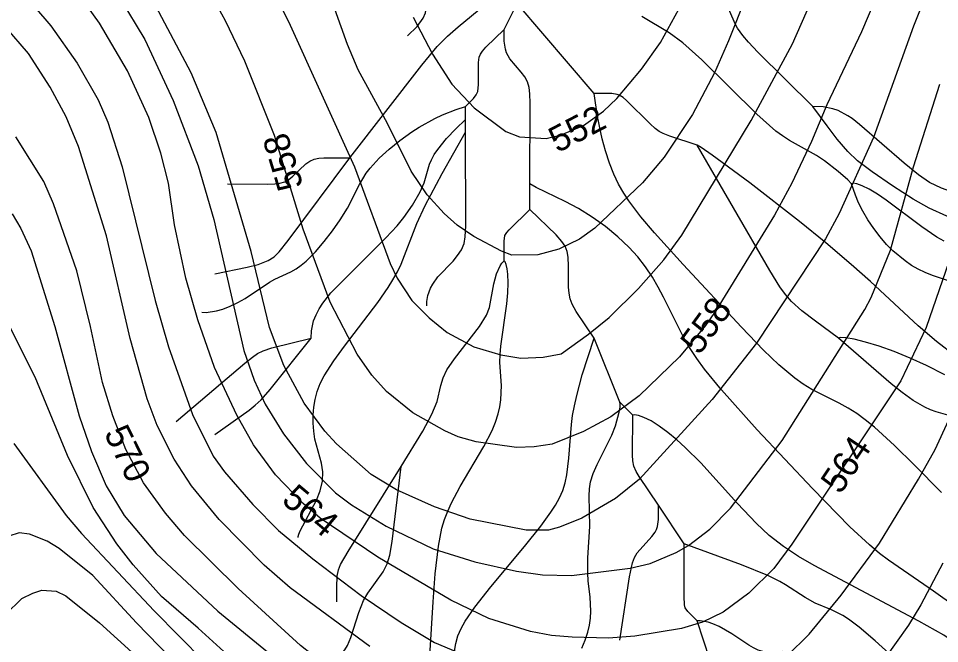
# Model space of a CAD drawing. Extents: x -709584 to -702006, y -1161789 to -1157496.
# Drawn here: x -709070.8 to -708712.7, y -1159885.8 to -1159642.8 of the extents above; entities that cross this region are included whole.
import ezdxf

# ---------------------------------------------------------------- set-up
doc = ezdxf.new("R2010")
doc.units = 0
for name, color, linetype in [('120_vrstevnice hlavní', 7, 'Continuous'), ('121_vrstevnice hlavní_popis', 7, 'Continuous'), ('122_vrstevnice základní', 7, 'Continuous'), ('411_akumulovaný odtok', 7, 'Continuous')]:
    doc.layers.add(name, color=color, linetype=linetype)

msp = doc.modelspace()

# ---------------------------------------------------------------- linework, layer by layer
at = {"layer": '120_vrstevnice hlavní'}
for points in [[(-708715.53, -1159627.2), (-708722.9, -1159645.71), (-708738.38, -1159689.1), (-708751.83, -1159718.61), (-708757.04, -1159728.45), (-708783.94, -1159768.95), (-708801.16, -1159790.93), (-708829.36, -1159821.89), (-708838.76, -1159829.41), (-708851.78, -1159837.07), (-708860.46, -1159840.55), (-708864.8, -1159841.7), (-708873.48, -1159841.7), (-708895.18, -1159837.36), (-708909.06, -1159832.59), (-708923.82, -1159826.08), (-708933.65, -1159820.01), (-708947.1, -1159808.15), (-708951.73, -1159803.23), (-708959.69, -1159792.38), (-708967.64, -1159777.63), (-708973.14, -1159762.87), (-708980.37, -1159733.36), (-708993.97, -1159687.08), (-709003.66, -1159663.94), (-709020.73, -1159631.54)], [(-709013.64, -1159835.05), (-709022.17, -1159823.33), (-709028.97, -1159810.32), (-709034.03, -1159797.3), (-709038.08, -1159784.28), (-709042.71, -1159762.58), (-709048.07, -1159740.89), (-709057.18, -1159714.85), (-709060.94, -1159706.17), (-709071.79, -1159688.81)], [(-708704.68, -1159878.88), (-708714.08, -1159900.57), (-708721.17, -1159913.59), (-708726.95, -1159921.84), (-708734.62, -1159930.23), (-708743.01, -1159936.3), (-708751.11, -1159941.07), (-708762.39, -1159946.43), (-708777.44, -1159951.49), (-708784.96, -1159952.36), (-708803.76, -1159952.21), (-708837.61, -1159948.74), (-708849.18, -1159946.57), (-708861.33, -1159943.39), (-708885.63, -1159934.86), (-708895.18, -1159930.95), (-708904.43, -1159926.18), (-708925.7, -1159913.01), (-708944.07, -1159900), (-708961.13, -1159886.54), (-708985.43, -1159864.41), (-709006.26, -1159843.73), (-709013.64, -1159835.05)], [(-709025.65, -1160082.97), (-709037.8, -1160076.17), (-709044.88, -1160070.53), (-709055.73, -1160059.11), (-709063.98, -1160046.09), (-709069.62, -1160033.94), (-709075.26, -1160017.74), (-709079.74, -1160002.4), (-709082.06, -1159991.12), (-709083.65, -1159979.84), (-709085.09, -1159953.51), (-709084.52, -1159923.43), (-709082.34, -1159897.1), (-709079.31, -1159882.06), (-709078.01, -1159878.3), (-709075.84, -1159874.54), (-709069.47, -1159868.32), (-709065.13, -1159866.15), (-709061.66, -1159865.08), (-709056.17, -1159865.43), (-709052.39, -1159867.22)], [(-709052.39, -1159867.22), (-709039.24, -1159877.72), (-709018.33, -1159896.84), (-708983.26, -1159930.52), (-708968.94, -1159943.53), (-708949.85, -1159959.44), (-708929.6, -1159974.2), (-708872.03, -1160012.38), (-708852.65, -1160027.86), (-708846.86, -1160034.95), (-708840.07, -1160047.1), (-708838.62, -1160052.16), (-708838.83, -1160057.19), (-708839.88, -1160059.26), (-708841.64, -1160063.42), (-708855.4, -1160075.16), (-708866.25, -1160080.95)]]:
    msp.add_lwpolyline(points, dxfattribs=at)
at = {"layer": '122_vrstevnice základní'}
for points in [[(-708713.07, -1159577.15), (-708743.15, -1159648.03), (-708756.61, -1159676.38), (-708762.54, -1159690.55), (-708770.2, -1159706.75), (-708776.86, -1159719.19), (-708799.57, -1159756.22), (-708803.76, -1159762.15), (-708813.89, -1159774.3), (-708829.51, -1159789.49), (-708840.5, -1159797.59), (-708851.2, -1159803.37), (-708863.35, -1159808.29), (-708870.3, -1159809.3), (-708877.24, -1159809.59), (-708892.86, -1159807.42), (-708899.8, -1159805.4), (-708905.01, -1159803.08), (-708917.45, -1159796.14), (-708927.72, -1159787.75), (-708933.36, -1159781.39), (-708939.15, -1159773.29), (-708949.56, -1159753.04), (-708960.12, -1159724.69), (-708971.26, -1159688.24), (-708982.83, -1159659.31), (-708990.35, -1159643.69), (-709004.53, -1159617.65)], [(-709020.15, -1159681.29), (-709028.39, -1159663.07), (-709039.24, -1159644.55), (-709055.88, -1159621.41), (-709061.52, -1159614.47), (-709068.32, -1159607.67), (-709076.27, -1159601.3)], [(-708982.4, -1159610.42), (-708965.18, -1159645.42), (-708940.16, -1159700.39), (-708926.27, -1159737.99), (-708923.53, -1159743.78), (-708917.89, -1159752.46), (-708911.09, -1159759.11), (-708904.14, -1159764.9), (-708893.73, -1159770.39), (-708883.32, -1159773.58), (-708875.5, -1159774.88), (-708866.83, -1159774.44), (-708859.88, -1159773.14), (-708849.18, -1159765.48), (-708841.22, -1159758.97), (-708829.8, -1159747.69), (-708819.96, -1159736.55), (-708812.87, -1159727), (-708785.97, -1159682.45), (-708769.91, -1159652.65), (-708749.52, -1159606.37)], [(-708780.76, -1159616.2), (-708794.79, -1159651.5), (-708800.29, -1159663.94), (-708808.82, -1159680.14), (-708819.82, -1159696.63), (-708828.21, -1159706.61), (-708846.72, -1159724.25), (-708852.65, -1159728.59), (-708860.75, -1159732.5), (-708868.85, -1159734.67), (-708878.98, -1159734.81), (-708883.03, -1159733.22), (-708893.73, -1159727.58), (-708900.24, -1159723.1), (-708905.3, -1159718.61), (-708911.95, -1159711.38), (-708918.17, -1159702.12), (-708927.29, -1159683.61), (-708938.71, -1159662.78), (-708942.91, -1159652.94), (-708950.29, -1159632.11)], [(-709076.42, -1159624.3), (-709058.19, -1159645.57), (-709047.92, -1159660.18), (-709039.82, -1159674.35), (-709036.06, -1159683.03), (-709030.42, -1159700.39), (-709017.69, -1159752.46), (-709012.48, -1159770.39), (-709003.08, -1159796.72), (-708995.12, -1159812.92), (-708990.64, -1159819), (-708979.65, -1159831.72), (-708969.67, -1159841.85), (-708956.36, -1159852.84), (-708937.56, -1159867.16), (-708922.08, -1159877.58), (-708909.06, -1159885.39), (-708890.26, -1159893.34)], [(-708917.31, -1159642.24), (-708909.79, -1159656.7), (-708902.26, -1159668.28), (-708893.58, -1159677.53), (-708881.29, -1159686.65), (-708876.08, -1159688.81), (-708865.67, -1159689.39), (-708859.88, -1159687.95), (-708851.2, -1159684.33), (-708843.39, -1159678.83), (-708838.19, -1159673.92), (-708828.64, -1159662.49), (-708821.26, -1159652.07), (-708809.83, -1159631.25)], [(-709031.43, -1159634.72), (-709021.59, -1159650.92), (-709010.6, -1159674.64), (-709000.91, -1159700.1), (-708994.84, -1159720.93), (-708983.12, -1159771.84), (-708979.21, -1159783.41), (-708974.88, -1159792.67), (-708967.79, -1159804.24), (-708958.82, -1159815.81), (-708947.54, -1159827.24), (-708941.32, -1159831.87), (-708927.87, -1159840.11), (-708909.64, -1159848.94), (-708893.44, -1159854), (-708877.24, -1159857.61), (-708867.12, -1159859.06), (-708855.83, -1159859.35), (-708832.98, -1159856.46), (-708825.17, -1159854.72), (-708815.19, -1159850.38), (-708810.27, -1159847.63), (-708802.02, -1159841.27), (-708794.07, -1159833.17), (-708773.96, -1159806.84), (-708741.85, -1159755.93), (-708739.39, -1159751.3), (-708731.87, -1159732.79), (-708722.9, -1159700.39), (-708712.63, -1159668.28)], [(-709020.73, -1159790.65), (-709027.38, -1159767.21), (-709036.49, -1159727.29), (-709047.49, -1159692.58), (-709052.26, -1159681), (-709058.48, -1159669.43), (-709066.87, -1159656.42), (-709075.84, -1159646)], [(-708709.16, -1159737.42), (-708717.99, -1159762.87), (-708727.82, -1159783.7), (-708770.2, -1159847.2), (-708777.15, -1159856.6), (-708786.84, -1159866.15), (-708796.82, -1159873.53), (-708804.92, -1159877.43), (-708813.02, -1159879.89), (-708831.24, -1159882.93), (-708841.37, -1159883.65), (-708855.54, -1159883.36), (-708863.64, -1159882.64), (-708871.74, -1159881.05), (-708887.94, -1159875.99), (-708902.7, -1159868.9), (-708931.05, -1159852.26), (-708953.47, -1159837.07), (-708960.12, -1159831.29), (-708970.82, -1159820.15), (-708979.36, -1159808.58), (-708985.87, -1159797.01), (-708994.55, -1159778.5), (-709001.06, -1159759.98), (-709005.68, -1159743.78), (-709010.17, -1159722.95), (-709012.48, -1159706.75), (-709015.38, -1159695.18), (-709020.15, -1159681.29)], [(-709073.23, -1159718.76), (-709069.91, -1159724.4), (-709065.86, -1159733.08), (-709056.6, -1159762.58), (-709047.2, -1159797.3), (-709042.42, -1159811.18), (-709036.64, -1159824.49), (-709029.7, -1159836.06), (-709017.26, -1159850.82), (-708993.24, -1159873.24), (-708972.56, -1159890.16)], [(-708973.86, -1159904.48), (-709000.91, -1159879.75), (-709015.23, -1159867.45), (-709026.22, -1159855.16), (-709032.59, -1159847.06), (-709041.7, -1159832.88), (-709051.68, -1159812.63), (-709064.27, -1159782.26), (-709080.18, -1159750.72)], [(-708934.23, -1159886.98), (-708965.18, -1159864.12), (-708975.31, -1159855.3), (-708992.81, -1159837.51), (-709003.51, -1159824.49), (-709010.31, -1159814.08), (-709016.82, -1159801.06), (-709020.73, -1159790.65)], [(-708772.05, -1159890.72), (-708763.48, -1159882.16), (-708750.96, -1159867.02), (-708736.07, -1159846.77), (-708720.88, -1159821.89), (-708714.52, -1159810.32), (-708709.16, -1159798.75)], [(-709072.51, -1159808), (-709052.26, -1159836.06), (-709046.33, -1159843.01), (-709017.98, -1159873.09), (-708998.6, -1159892.76), (-708966.63, -1159922.13), (-708945.22, -1159937.31), (-708918.9, -1159953.23), (-708898.65, -1159963.78), (-708848.02, -1159993), (-708829.8, -1160005.15), (-708817.65, -1160014.12)], [(-708855.25, -1160005.15), (-708870.59, -1159995.03), (-708892.57, -1159982.3), (-708909.5, -1159971.59), (-708944.21, -1159950.91), (-708967.79, -1159933.7), (-708980.66, -1159922.13), (-708998.6, -1159904.77), (-709024.92, -1159877.72), (-709041.84, -1159859.35), (-709055.01, -1159848.79), (-709059.64, -1159846.04), (-709066.44, -1159843.29), (-709070.48, -1159842.72), (-709074.54, -1159844.02)], [(-708711.48, -1159854.58), (-708720.01, -1159870.78), (-708724.78, -1159878.59), (-708739.25, -1159898.84)]]:
    msp.add_lwpolyline(points, dxfattribs=at)
at = {"layer": '411_akumulovaný odtok'}
for p, q in [((-708881.99, -1159647), (-708876.99, -1159637)), ((-708846.99, -1159672), (-708876.99, -1159637)), ((-708896.99, -1159682), (-708896.99, -1159677)), ((-708896.99, -1159687), (-708896.99, -1159682)), ((-708871.99, -1159717), (-708871.99, -1159707)), ((-708836.99, -1159792), (-708846.99, -1159767)), ((-708831.99, -1159797), (-708836.99, -1159792)), ((-708811.99, -1159847), (-708821.99, -1159832)), ((-708801.99, -1159892), (-708806.99, -1159877))]:
    msp.add_line(p, q, dxfattribs=at)
for points in [[(-708919.49, -1159649.5), (-708915.83, -1159645.84), (-708913.42, -1159642.68), (-708912.6, -1159640.64), (-708911.51, -1159633.31), (-708910.72, -1159631.43), (-708909.52, -1159629.71), (-708905.83, -1159625.71), (-708886.99, -1159607)], [(-708761.99, -1159677), (-708783.34, -1159655.82), (-708786.98, -1159652), (-708789.24, -1159649.36), (-708791.24, -1159646.55), (-708792.08, -1159645.06), (-708793.53, -1159641.93), (-708796.86, -1159633.91), (-708799.43, -1159629.36), (-708804.68, -1159622.24), (-708816.99, -1159607)], [(-708941.99, -1159697), (-708914.03, -1159660.96), (-708907.99, -1159653.66), (-708904.06, -1159649.69), (-708899.89, -1159646.01), (-708876.99, -1159627)], [(-708746.99, -1159707), (-708748.35, -1159705.55), (-708752.11, -1159702.24), (-708757.53, -1159698.09), (-708760.64, -1159696.03), (-708771.04, -1159690.24), (-708773.85, -1159688.43), (-708776.4, -1159686.52), (-708783.76, -1159680.03), (-708805.18, -1159658.91), (-708812.58, -1159652.26), (-708817.82, -1159648.3), (-708828.46, -1159642.05)], [(-708896.99, -1159677), (-708893.84, -1159673.86), (-708892.81, -1159672.46), (-708892.28, -1159671.17), (-708892, -1159668.43), (-708891.99, -1159659.86), (-708891.7, -1159657.84), (-708891.21, -1159656.62), (-708890.46, -1159655.51), (-708889.09, -1159653.96), (-708881.99, -1159647)], [(-708871.99, -1159707), (-708871.87, -1159675.71), (-708871.99, -1159672.01), (-708872.27, -1159669.62), (-708872.89, -1159667.38), (-708873.95, -1159665.46), (-708875.32, -1159663.67), (-708879.83, -1159658.45), (-708881.04, -1159656.12), (-708881.47, -1159654.66), (-708881.93, -1159651.59), (-708881.99, -1159647)], [(-708806.99, -1159692), (-708817.62, -1159688.54), (-708820.17, -1159687.51), (-708821.77, -1159686.65), (-708823.23, -1159685.59), (-708825.26, -1159683.76), (-708834.39, -1159674.64), (-708835.77, -1159673.51), (-708837.24, -1159672.62), (-708838.04, -1159672.33), (-708840.09, -1159672), (-708842.45, -1159671.9), (-708846.99, -1159672)], [(-708711.99, -1159827), (-708722.6, -1159816.24), (-708730.27, -1159808.78), (-708738.06, -1159801.71), (-708741.64, -1159798.78), (-708744.91, -1159796.39), (-708748.27, -1159794.24), (-708751.74, -1159792.32), (-708762.38, -1159786.97), (-708765.79, -1159784.96), (-708769.06, -1159782.67), (-708775.24, -1159777.47), (-708781.14, -1159771.78), (-708789.74, -1159762.84), (-708812.4, -1159738.47), (-708823.57, -1159726.17), (-708828.92, -1159719.86), (-708833.54, -1159713.73), (-708835.53, -1159710.72), (-708837.49, -1159707.23), (-708839.38, -1159703.28), (-708841.08, -1159699), (-708842.6, -1159694.29), (-708843.86, -1159689.56), (-708845.66, -1159680.84), (-708846.99, -1159672)], [(-708999.49, -1159757), (-708997.83, -1159757.07), (-708993.81, -1159756.47), (-708991.28, -1159755.77), (-708988.44, -1159754.65), (-708985.54, -1159753.22), (-708982.68, -1159751.58), (-708973.22, -1159745.29), (-708971.08, -1159744.08), (-708964.84, -1159741.22), (-708962.85, -1159740.13), (-708960.84, -1159738.73), (-708958.94, -1159737.12), (-708955.35, -1159733.5), (-708951.96, -1159729.53), (-708948.72, -1159725.37), (-708945.67, -1159721.05), (-708942.89, -1159716.57), (-708938.21, -1159707.34), (-708935.61, -1159702.96), (-708934.06, -1159700.91), (-708930.53, -1159697.12), (-708926.66, -1159693.59), (-708922.58, -1159690.22), (-708917.91, -1159686.79), (-708915.08, -1159684.98), (-708908.95, -1159681.61), (-708905.94, -1159680.24), (-708900.67, -1159678.19), (-708896.99, -1159677)], [(-708684.49, -1159707), (-708694.24, -1159709.95), (-708698.43, -1159710.86), (-708700.35, -1159711.11), (-708702.04, -1159711.16), (-708705.39, -1159710.72), (-708708.71, -1159709.86), (-708711.98, -1159708.73), (-708716.67, -1159706.54), (-708721, -1159703.56), (-708726.46, -1159699.05), (-708743.91, -1159683.93), (-708746.68, -1159681.7), (-708748.34, -1159680.59), (-708752.21, -1159678.59), (-708754.28, -1159677.86), (-708758.01, -1159677.12), (-708761.99, -1159677)], [(-708654.49, -1159732), (-708663.82, -1159732.1), (-708670.32, -1159731.88), (-708676.59, -1159731.23), (-708679.27, -1159730.68), (-708686.43, -1159728.51), (-708698.23, -1159724.24), (-708709.94, -1159719.68), (-708716.77, -1159716.57), (-708723.01, -1159713.02), (-708731.09, -1159707.83), (-708739.01, -1159702.41), (-708744.69, -1159698.06), (-708748.39, -1159694.54), (-708752.5, -1159689.72), (-708756.49, -1159684.55), (-708761.99, -1159677)], [(-708956.99, -1159767), (-708956.92, -1159764.18), (-708956.04, -1159760.31), (-708955.11, -1159758), (-708953.89, -1159755.66), (-708952.45, -1159753.41), (-708949.34, -1159749.46), (-708928.01, -1159728.11), (-708923.62, -1159723.39), (-708921.01, -1159720.19), (-708917.6, -1159715.31), (-708914.63, -1159710.23), (-708913.07, -1159706.71), (-708910.94, -1159699.44), (-708910.29, -1159697.69), (-708909.23, -1159695.72), (-708907.82, -1159693.65), (-708904.37, -1159689.47), (-708900.83, -1159685.73), (-708896.99, -1159682)], [(-708961.99, -1159844.5), (-708962.06, -1159844.12), (-708961.83, -1159843.26), (-708961.32, -1159841.99), (-708954.98, -1159830.02), (-708953.52, -1159826.37), (-708952.62, -1159822.71), (-708952.48, -1159819.08), (-708952.98, -1159815.71), (-708955.51, -1159806.28), (-708955.97, -1159803.23), (-708956.2, -1159800.13), (-708956.21, -1159797.01), (-708955.97, -1159793.91), (-708955.48, -1159790.84), (-708954.68, -1159787.84), (-708953.45, -1159784.74), (-708951.91, -1159781.73), (-708948.22, -1159775.88), (-708944.08, -1159770.17), (-708931.1, -1159753.17), (-708927.06, -1159747.36), (-708925.2, -1159744.38), (-708923.5, -1159741.32), (-708922.04, -1159738.28), (-708915.88, -1159722.49), (-708912.71, -1159715.53), (-708906.08, -1159703), (-708896.99, -1159687)], [(-708911.99, -1159754.5), (-708912, -1159752.84), (-708911.61, -1159750.48), (-708910.57, -1159747.57), (-708909.73, -1159746.04), (-708907.76, -1159743.25), (-708901.86, -1159737.06), (-708900.06, -1159734.97), (-708898.56, -1159732.77), (-708897.57, -1159730.31), (-708897.09, -1159727.61), (-708896.85, -1159723.35), (-708896.99, -1159687)], [(-708751.99, -1159767), (-708760.96, -1159760.47), (-708766.3, -1159756.38), (-708770.28, -1159752.83), (-708772.64, -1159750.12), (-708774.77, -1159747.09), (-708778.67, -1159740.71), (-708806.99, -1159692)], [(-708706.55, -1159774.07), (-708713.92, -1159768.33), (-708721.08, -1159762.26), (-708739.65, -1159745.04), (-708747.08, -1159738.36), (-708756.96, -1159729.94), (-708767.17, -1159721.65), (-708786.54, -1159706.68), (-708801.14, -1159695.93), (-708805.4, -1159692.94), (-708806.99, -1159692)], [(-708994.49, -1159742), (-708981.85, -1159739.44), (-708977.54, -1159738.36), (-708973.67, -1159736.89), (-708971.42, -1159735.41), (-708969.47, -1159733.49), (-708965.91, -1159729.12), (-708941.99, -1159697)], [(-708989.49, -1159707), (-708974.09, -1159707.14), (-708971.07, -1159707.03), (-708969.12, -1159706.79), (-708967.29, -1159706.26), (-708965.67, -1159705.31), (-708964.15, -1159704.09), (-708959.06, -1159699.32), (-708957.51, -1159698.19), (-708955.81, -1159697.43), (-708953.97, -1159697.05), (-708952.02, -1159696.89), (-708941.99, -1159697)], [(-708697.08, -1159878.2), (-708715.16, -1159865.36), (-708732.54, -1159853.39), (-708736.04, -1159850.72), (-708740, -1159847.42), (-708747.59, -1159840.38), (-708762.16, -1159825.49), (-708783.63, -1159802.63), (-708797.56, -1159787.15), (-708804.1, -1159779.15), (-708807.14, -1159775.02), (-708809.96, -1159770.75), (-708812.17, -1159766.92), (-708820.04, -1159751.07), (-708822.08, -1159747.17), (-708824.29, -1159743.39), (-708827.03, -1159739.34), (-708830.03, -1159735.49), (-708833.5, -1159731.64), (-708837.75, -1159727.64), (-708842.59, -1159723.68), (-708847.79, -1159719.97), (-708853.14, -1159716.69), (-708858.33, -1159713.96), (-708869.57, -1159708.44), (-708871.99, -1159707)], [(-708710.91, -1159729.4), (-708713.8, -1159727.82), (-708719.58, -1159723.83), (-708733.52, -1159713.36), (-708736.93, -1159711.06), (-708740.08, -1159709.19), (-708742.83, -1159707.84), (-708744.93, -1159707.11), (-708746.37, -1159706.84), (-708746.99, -1159707)], [(-708703.69, -1159746.58), (-708715.45, -1159742.69), (-708718.32, -1159741.58), (-708721.09, -1159740.28), (-708723.68, -1159738.77), (-708726.16, -1159737.04), (-708730.87, -1159733.1), (-708733.32, -1159730.61), (-708735.84, -1159727.69), (-708738.31, -1159724.48), (-708740.6, -1159721.1), (-708742.59, -1159717.71), (-708744.22, -1159714.43), (-708745.47, -1159711.51), (-708746.99, -1159707)], [(-708881.99, -1159737), (-708882.04, -1159729.36), (-708881.66, -1159727.14), (-708880.96, -1159726.02), (-708880.04, -1159724.98), (-708871.99, -1159717)], [(-708846.99, -1159767), (-708853.97, -1159756.72), (-708855.57, -1159753.82), (-708856.34, -1159751.8), (-708856.75, -1159749.57), (-708856.92, -1159747.27), (-708856.95, -1159739.04), (-708857.1, -1159735.58), (-708857.47, -1159733.38), (-708858.27, -1159731.35), (-708859.51, -1159729.51), (-708861.81, -1159726.93), (-708871.99, -1159717)], [(-708921.99, -1159817), (-708913.6, -1159803.15), (-708910.05, -1159796.61), (-708908.07, -1159791.69), (-708906.65, -1159785.46), (-708905.75, -1159782.43), (-708904.26, -1159779.39), (-708901.35, -1159775.08), (-708891.56, -1159762.51), (-708888.82, -1159758.14), (-708887.65, -1159755.1), (-708885.94, -1159745.92), (-708884.93, -1159742.04), (-708883.56, -1159738.94), (-708882.86, -1159737.86), (-708881.99, -1159737)], [(-708911.99, -1159909.5), (-708909.56, -1159869.52), (-708908.77, -1159858.65), (-708907.55, -1159847.92), (-708906.18, -1159840.94), (-708905.19, -1159837.56), (-708903.92, -1159834.26), (-708902.44, -1159831.04), (-708899.05, -1159824.72), (-708889.93, -1159809.19), (-708886.69, -1159802.92), (-708885.34, -1159799.73), (-708884.27, -1159796.49), (-708883.65, -1159793.76), (-708883.25, -1159791), (-708882.99, -1159785.49), (-708883.61, -1159776.5), (-708883.56, -1159773.35), (-708883.25, -1159770.11), (-708880.91, -1159753.66), (-708880.52, -1159749.45), (-708880.37, -1159745.58), (-708880.51, -1159742.23), (-708880.83, -1159740.05), (-708881.24, -1159738.4), (-708881.65, -1159737.35), (-708881.99, -1159737)], [(-709009.49, -1159799.5), (-708982.75, -1159776.79), (-708979.83, -1159774.48), (-708977.8, -1159773.08), (-708975.68, -1159771.97), (-708972.31, -1159770.77), (-708956.99, -1159767)], [(-708994.49, -1159804.5), (-708981.12, -1159795.01), (-708978.7, -1159793.14), (-708976.43, -1159791.06), (-708972.96, -1159787.04), (-708956.99, -1159767)], [(-708901.33, -1159888.76), (-708900.8, -1159885.72), (-708899.93, -1159882.77), (-708898.67, -1159879.87), (-708897.1, -1159877.06), (-708893.39, -1159871.62), (-708887.13, -1159863.69), (-708874.03, -1159848.02), (-708867.68, -1159840.13), (-708863.78, -1159834.75), (-708862.03, -1159832), (-708860.47, -1159829.17), (-708859.19, -1159826.24), (-708858.27, -1159823.24), (-708857.61, -1159820.14), (-708856.82, -1159813.74), (-708855.85, -1159800.62), (-708855.39, -1159797.09), (-708854.69, -1159793.34), (-708853.78, -1159789.37), (-708851.6, -1159781.33), (-708849.39, -1159774.14), (-708846.99, -1159767)], [(-708710.66, -1159781.36), (-708717.85, -1159777.68), (-708724.2, -1159774.79), (-708730.41, -1159772.28), (-708736.25, -1159770.2), (-708741.5, -1159768.59), (-708745.93, -1159767.51), (-708749.12, -1159766.96), (-708751.2, -1159766.81), (-708751.99, -1159767)], [(-708631.99, -1159832), (-708648.58, -1159830.28), (-708658.67, -1159828.96), (-708663.94, -1159827.9), (-708666.44, -1159827.22), (-708668.86, -1159826.38), (-708671.18, -1159825.34), (-708673.49, -1159823.98), (-708677.83, -1159820.67), (-708681.96, -1159816.94), (-708692.07, -1159807.2), (-708696.23, -1159803.58), (-708698.37, -1159801.93), (-708700.59, -1159800.46), (-708702.9, -1159799.21), (-708705.04, -1159798.34), (-708714.01, -1159795.74), (-708716.22, -1159794.96), (-708718.53, -1159793.9), (-708722.98, -1159791.25), (-708727.26, -1159788.16), (-708731.51, -1159784.75), (-708751.99, -1159767)], [(-708851.85, -1159887.55), (-708850.5, -1159884.48), (-708849.43, -1159881.35), (-708848.82, -1159878.66), (-708848.45, -1159875.93), (-708848.29, -1159873.17), (-708848.5, -1159867.7), (-708849.31, -1159861.35), (-708849.49, -1159858.43), (-708849.41, -1159852.44), (-708848.73, -1159840.24), (-708848.88, -1159828.41), (-708848.77, -1159825.59), (-708848.37, -1159822.86), (-708847.35, -1159819.66), (-708845.79, -1159816.14), (-708840.17, -1159804.79), (-708838.7, -1159801.16), (-708837.23, -1159795.83), (-708836.91, -1159793.86), (-708836.83, -1159792.54), (-708836.99, -1159792)], [(-708821.99, -1159832), (-708829.56, -1159820.78), (-708830.71, -1159818.87), (-708831.59, -1159816.88), (-708831.95, -1159814.77), (-708832.05, -1159812.58), (-708831.99, -1159797)], [(-708686.99, -1159902), (-708693.27, -1159895.87), (-708699.81, -1159890.33), (-708703.52, -1159887.55), (-708711.06, -1159882.53), (-708720.77, -1159877.04), (-708761.43, -1159855.42), (-708767.53, -1159851.9), (-708773.43, -1159848.11), (-708778.93, -1159843.82), (-708784.04, -1159839.04), (-708791.34, -1159831.38), (-708805.6, -1159815.53), (-708811.58, -1159809.57), (-708814.93, -1159806.56), (-708818.34, -1159803.73), (-708821.69, -1159801.25), (-708824.84, -1159799.25), (-708827.66, -1159797.85), (-708829.83, -1159797.11), (-708831.34, -1159796.85), (-708831.99, -1159797)], [(-708954.49, -1159899.5), (-708949.87, -1159895.01), (-708946.77, -1159891.69), (-708943.97, -1159888.19), (-708942.91, -1159886.52), (-708941.54, -1159883.45), (-708938.49, -1159873.75), (-708936.69, -1159869.06), (-708935.03, -1159866.14), (-708928.95, -1159857.9), (-708927.45, -1159854.84), (-708926.46, -1159851.46), (-708925.49, -1159846.15), (-708921.99, -1159817)], [(-708946.99, -1159869.5), (-708947.08, -1159863.91), (-708946.87, -1159859.52), (-708946.4, -1159857.17), (-708945.56, -1159855.06), (-708942.67, -1159849.99), (-708921.99, -1159817)], [(-708836.99, -1159884.5), (-708833.28, -1159859.8), (-708832.13, -1159854.34), (-708831.34, -1159852.33), (-708830.23, -1159850.57), (-708824.54, -1159844.2), (-708823.31, -1159842.53), (-708822.81, -1159841.5), (-708822.43, -1159840.27), (-708822.02, -1159837.5), (-708821.99, -1159832)], [(-708806.99, -1159877), (-708810.62, -1159873.36), (-708811.57, -1159871.83), (-708811.86, -1159870.67), (-708812.03, -1159867.54), (-708811.99, -1159847)], [(-708699.49, -1159919.5), (-708737.8, -1159884.67), (-708743.95, -1159879.45), (-708748.17, -1159876.28), (-708750.34, -1159874.87), (-708754.71, -1159872.68), (-708761.15, -1159870.03), (-708764.99, -1159867.84), (-708772.58, -1159862.9), (-708774.84, -1159861.63), (-708779.56, -1159859.36), (-708789.76, -1159855.21), (-708811.99, -1159847)], [(-708716.99, -1159942), (-708752.28, -1159902.48), (-708757.24, -1159897.31), (-708760.71, -1159894.19), (-708762.55, -1159892.82), (-708766.18, -1159890.76), (-708769.99, -1159889.4), (-708771.93, -1159889.04), (-708773.87, -1159888.93), (-708779.6, -1159889.08), (-708781.44, -1159888.88), (-708783.32, -1159888.33), (-708785.13, -1159887.48), (-708786.91, -1159886.41), (-708793.44, -1159882.01), (-708798.43, -1159879.15), (-708800.85, -1159878.11), (-708802.75, -1159877.5), (-708805.74, -1159876.93), (-708806.99, -1159877)]]:
    msp.add_lwpolyline(points, dxfattribs=at)

# ---------------------------------------------------------------- texts
at = {"layer": '121_vrstevnice hlavní_popis'}
for s, rotation, p in [('552', 27.5172, (-708861.27, -1159695.21)), ('558', 106.8421, (-708959.99, -1159707.88)), ('558', 54.0683, (-708806.13, -1159773.99)), ('570', 296.1217, (-709037.68, -1159804)), ('564', 56.1795, (-708751.31, -1159828.13)), ('564', 320.1438, (-708968.93, -1159830.73))]:
    msp.add_text(s, height=10, rotation=rotation, dxfattribs=at).set_placement(p)

doc.saveas('drawing.dxf')
